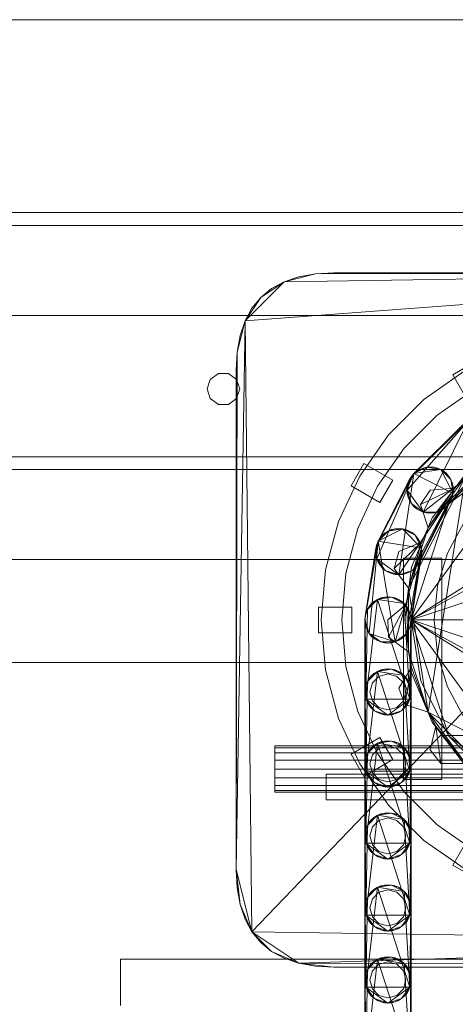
# Model space of a CAD drawing. Header units: millimetres. Extents: x -4395 to 65662, y -65530 to 6847.
# Tile 1026 of 1034: x 59782 to 59951, y 2617 to 3000. Entities that reach past the tile are written whole.
import ezdxf

# ---------------------------------------------------------------- set-up
doc = ezdxf.new("R2010")
doc.units = ezdxf.units.MM
doc.layers.add('lateral_secador', color=7, linetype='Continuous', lineweight=0)

msp = doc.modelspace()

# ---------------------------------------------------------------- linework, layer by layer
at = {"layer": 'lateral_secador'}
for p, q in [((59211.134, 3000), (60211.134, 3000)), ((40461.134, 2925), (60461.134, 2925)), ((59211.134, 2925), (60211.134, 2925)), ((59461.134, 2925), (60461.134, 2925)), ((40461.134, 2920), (60461.134, 2920)), ((59869.554, 2882.88), (60118.134, 2901.5)), ((59872.214, 2645.18), (60118.134, 2901.5)), ((59884.753, 2898.08), (60118.134, 2901.5)), ((59884.753, 2898.08), (59896.913, 2901.12)), ((59890.454, 2899.98), (59884.753, 2898.08)), ((59896.913, 2901.12), (59890.454, 2899.98)), ((59896.913, 2901.12), (60118.134, 2901.5)), ((59904.134, 2901.5), (59896.913, 2901.12)), ((60118.134, 2901.5), (59904.134, 2901.5)), ((59869.554, 2882.88), (59884.753, 2898.08)), ((59875.634, 2892), (59884.753, 2898.08)), ((59884.753, 2898.08), (59879.814, 2895.42)), ((59869.554, 2882.88), (59875.634, 2892)), ((59875.634, 2892), (59872.214, 2887.82)), ((59879.814, 2895.42), (59875.634, 2892)), ((59872.214, 2887.82), (59869.554, 2882.88)), ((40461.134, 2885), (60461.134, 2885)), ((59866.134, 2669.5), (59869.554, 2882.88)), ((59866.515, 2870.72), (59869.554, 2882.88)), ((59869.554, 2882.88), (59867.653, 2877.18)), ((59872.214, 2645.18), (59869.554, 2882.88)), ((59867.653, 2877.18), (59866.515, 2870.72)), ((59866.134, 2669.5), (59866.515, 2870.72)), ((59866.515, 2870.72), (59866.134, 2863.5)), ((59958.964, 2866.861), (59950.304, 2861.861)), ((59859.172, 2862.389), (59855.997, 2860.082)), ((59863.096, 2862.389), (59859.172, 2862.389)), ((59866.271, 2860.082), (59863.096, 2862.389)), ((59866.134, 2863.5), (59866.134, 2669.5)), ((59955.134, 2863.495), (59939.142, 2852.297)), ((59956.804, 2850.603), (59950.304, 2861.861)), ((59855.997, 2860.082), (59854.784, 2856.35)), ((59867.484, 2856.35), (59866.271, 2860.082)), ((59854.784, 2856.35), (59855.997, 2852.618)), ((59866.271, 2852.618), (59867.484, 2856.35)), ((59959.134, 2856.567), (59944.284, 2846.169)), ((59855.997, 2852.618), (59859.172, 2850.311)), ((59859.172, 2850.311), (59863.096, 2850.311)), ((59863.096, 2850.311), (59866.271, 2852.618)), ((59939.142, 2852.297), (59925.337, 2838.492)), ((59944.284, 2846.169), (59931.465, 2833.35)), ((59932.558, 2817.05), (59956.499, 2844.094)), ((59934.276, 2822.34), (59956.499, 2844.094)), ((59934.276, 2822.34), (59954.22, 2842.439)), ((59954.22, 2842.439), (59935.194, 2823.414)), ((59938.776, 2808.49), (59956.499, 2844.094)), ((59925.337, 2838.492), (59914.139, 2822.5)), ((59934.134, 2766.5), (59987.339, 2839.731)), ((59948.839, 2811.76), (59987.339, 2839.731)), ((59931.465, 2833.35), (59921.067, 2818.5)), ((59968.603, 2831.99), (59938.776, 2808.49)), ((59968.603, 2831.99), (59944.339, 2808.49)), ((59968.603, 2831.99), (59946.849, 2809.768)), ((40461.134, 2830), (60461.134, 2830)), ((59915.773, 2827.33), (59910.773, 2818.67)), ((59927.031, 2820.83), (59915.773, 2827.33)), ((59966.948, 2829.711), (59946.849, 2809.768)), ((59947.923, 2810.686), (59966.948, 2829.711)), ((59965.874, 2828.794), (59948.839, 2811.76)), ((40461.134, 2825), (60461.134, 2825)), ((59920.784, 2795.857), (59935.194, 2823.414)), ((59920.784, 2790.294), (59935.194, 2823.414)), ((59929.343, 2784.075), (59935.194, 2823.414)), ((59933.54, 2821.135), (59935.194, 2823.414)), ((59935.194, 2823.414), (59934.276, 2822.34)), ((59935.194, 2823.414), (59940.151, 2825.939)), ((59935.194, 2823.414), (59937.472, 2825.069)), ((59935.194, 2823.414), (59945.644, 2825.069)), ((59936.269, 2824.331), (59935.194, 2823.414)), ((59935.194, 2823.414), (59950.448, 2815.642)), ((59937.472, 2825.069), (59936.269, 2824.331)), ((59937.472, 2825.069), (59940.151, 2825.939)), ((59938.776, 2825.609), (59937.472, 2825.069)), ((59940.151, 2825.939), (59938.776, 2825.609)), ((59941.558, 2826.05), (59940.151, 2825.939)), ((59940.151, 2825.939), (59942.966, 2825.939)), ((59940.151, 2825.939), (59945.644, 2825.069)), ((59942.966, 2825.939), (59941.558, 2826.05)), ((59954.919, 2822.715), (59942.285, 2806.25)), ((59942.966, 2825.939), (59945.644, 2825.069)), ((59944.339, 2825.609), (59942.966, 2825.939)), ((59945.644, 2825.069), (59944.339, 2825.609)), ((59945.644, 2825.069), (59947.923, 2823.414)), ((59946.849, 2824.331), (59945.644, 2825.069)), ((59945.644, 2825.069), (59949.577, 2821.135)), ((59945.644, 2825.069), (59950.448, 2815.642)), ((59947.923, 2823.414), (59946.849, 2824.331)), ((59947.923, 2823.414), (59949.577, 2821.135)), ((59948.839, 2822.34), (59947.923, 2823.414)), ((59914.139, 2822.5), (59905.888, 2804.806)), ((59920.784, 2795.857), (59933.54, 2821.135)), ((59933.54, 2821.135), (59921.323, 2797.161)), ((59922.031, 2812.17), (59927.031, 2820.83)), ((59932.558, 2817.05), (59934.276, 2822.34)), ((59932.558, 2817.05), (59932.999, 2819.831)), ((59932.999, 2819.831), (59932.669, 2818.458)), ((59932.999, 2819.831), (59934.276, 2822.34)), ((59933.54, 2821.135), (59932.999, 2819.831)), ((59933.107, 2778.858), (59955.273, 2822.361)), ((59934.276, 2822.34), (59933.54, 2821.135)), ((59940.745, 2802.365), (59955.273, 2822.361)), ((59940.745, 2730.635), (59955.273, 2822.361)), ((59949.577, 2821.135), (59948.839, 2822.34)), ((59949.577, 2821.135), (59950.448, 2818.458)), ((59950.118, 2819.831), (59949.577, 2821.135)), ((59949.577, 2821.135), (59950.448, 2815.642)), ((59950.448, 2818.458), (59950.118, 2819.831)), ((59955.273, 2822.361), (59951.062, 2817.806)), ((59922.031, 2812.17), (59910.773, 2818.67)), ((59921.067, 2818.5), (59913.406, 2802.07)), ((59950.448, 2815.642), (59929.343, 2784.075)), ((59932.669, 2818.458), (59932.558, 2817.05)), ((59932.999, 2814.268), (59932.558, 2817.05)), ((59932.558, 2817.05), (59932.669, 2815.642)), ((59934.276, 2811.76), (59932.558, 2817.05)), ((59938.776, 2808.49), (59932.558, 2817.05)), ((59932.669, 2815.642), (59932.999, 2814.268)), ((59950.448, 2815.642), (59934.634, 2785.794)), ((59950.448, 2815.642), (59936.624, 2787.785)), ((59937.808, 2811.435), (59951.062, 2817.806)), ((59941.558, 2817.05), (59937.808, 2811.435)), ((59940.745, 2802.365), (59951.062, 2817.806)), ((59951.062, 2817.806), (59941.558, 2817.05)), ((59950.448, 2815.642), (59949.577, 2812.964)), ((59950.118, 2814.268), (59950.448, 2815.642)), ((59950.448, 2818.458), (59950.448, 2815.642)), ((59950.558, 2817.05), (59950.448, 2818.458)), ((59950.448, 2815.642), (59950.558, 2817.05)), ((59934.276, 2811.76), (59932.999, 2814.268)), ((59932.999, 2814.268), (59933.54, 2812.964)), ((59933.54, 2812.964), (59934.276, 2811.76)), ((59934.134, 2766.5), (59948.839, 2811.76)), ((59936.269, 2809.768), (59934.276, 2811.76)), ((59934.276, 2811.76), (59935.194, 2810.686)), ((59938.776, 2808.49), (59934.276, 2811.76)), ((59949.577, 2812.964), (59936.624, 2787.785)), ((59937.362, 2788.99), (59949.577, 2812.964)), ((59937.808, 2811.435), (59940.745, 2802.365)), ((59948.839, 2811.76), (59937.903, 2790.294)), ((59949.577, 2812.964), (59950.118, 2814.268)), ((59935.194, 2810.686), (59936.269, 2809.768)), ((59938.776, 2808.49), (59936.269, 2809.768)), ((59936.269, 2809.768), (59937.472, 2809.031)), ((59937.472, 2809.031), (59938.776, 2808.49)), ((59941.558, 2808.05), (59938.776, 2808.49)), ((59938.776, 2808.49), (59940.151, 2808.16)), ((59944.339, 2808.49), (59938.776, 2808.49)), ((59940.151, 2808.16), (59941.558, 2808.05)), ((59944.339, 2808.49), (59941.558, 2808.05)), ((59941.558, 2808.05), (59942.966, 2808.16)), ((59942.966, 2808.16), (59944.339, 2808.49)), ((59946.849, 2809.768), (59944.339, 2808.49)), ((59944.339, 2808.49), (59945.644, 2809.031)), ((59945.644, 2809.031), (59946.849, 2809.768)), ((59946.849, 2809.768), (59947.923, 2810.686)), ((59905.888, 2804.806), (59900.835, 2785.949)), ((59942.285, 2806.25), (59934.343, 2787.076)), ((59954.594, 2804.279), (59948.31, 2792.522)), ((59913.406, 2802.07), (59908.714, 2784.559)), ((59921.323, 2797.161), (59930.751, 2801.965)), ((59921.323, 2797.161), (59925.257, 2801.094)), ((59922.98, 2799.439), (59925.257, 2801.094)), ((59924.054, 2800.357), (59922.98, 2799.439)), ((59925.257, 2801.094), (59924.054, 2800.357)), ((59925.257, 2801.094), (59927.935, 2801.965)), ((59925.257, 2801.094), (59930.751, 2801.965)), ((59926.562, 2801.635), (59925.257, 2801.094)), ((59927.935, 2801.965), (59926.562, 2801.635)), ((59929.343, 2802.075), (59927.935, 2801.965)), ((59927.935, 2801.965), (59930.751, 2801.965)), ((59930.751, 2801.965), (59929.343, 2802.075)), ((59930.751, 2801.965), (59933.429, 2801.094)), ((59932.124, 2801.635), (59930.751, 2801.965)), ((59930.751, 2801.965), (59935.706, 2799.439)), ((59930.751, 2801.965), (59938.232, 2794.483)), ((59933.429, 2801.094), (59932.124, 2801.635)), ((59933.107, 2778.858), (59940.745, 2802.365)), ((59933.429, 2801.094), (59935.706, 2799.439)), ((59934.634, 2800.357), (59933.429, 2801.094)), ((59935.706, 2799.439), (59934.634, 2800.357)), ((59940.745, 2802.365), (59938.148, 2796.732)), ((59916.134, 2766.5), (59921.323, 2797.161)), ((59917.853, 2761.21), (59921.323, 2797.161)), ((59920.454, 2794.483), (59921.323, 2797.161)), ((59921.323, 2797.161), (59920.784, 2795.857)), ((59921.323, 2797.161), (59922.98, 2799.439)), ((59922.062, 2798.365), (59921.323, 2797.161)), ((59921.323, 2797.161), (59938.232, 2794.483)), ((59927.915, 2757.94), (59921.323, 2797.161)), ((59922.98, 2799.439), (59922.062, 2798.365)), ((59927.511, 2786.576), (59938.148, 2796.732)), ((59938.148, 2796.732), (59929.343, 2793.075)), ((59933.107, 2778.858), (59938.148, 2796.732)), ((59987.034, 2799.67), (59934.134, 2766.5)), ((59935.706, 2799.439), (59937.362, 2797.161)), ((59936.624, 2798.365), (59935.706, 2799.439)), ((59935.706, 2799.439), (59938.232, 2794.483)), ((59937.362, 2797.161), (59936.624, 2798.365)), ((59937.362, 2797.161), (59938.232, 2794.483)), ((59937.903, 2795.857), (59937.362, 2797.161)), ((59916.134, 2766.5), (59920.454, 2794.483)), ((59920.454, 2794.483), (59916.245, 2767.908)), ((59920.343, 2793.075), (59920.784, 2795.857)), ((59920.454, 2794.483), (59920.343, 2793.075)), ((59920.784, 2790.294), (59920.343, 2793.075)), ((59920.343, 2793.075), (59920.454, 2791.667)), ((59920.784, 2795.857), (59920.454, 2794.483)), ((59920.784, 2790.294), (59920.784, 2795.857)), ((59929.343, 2793.075), (59927.511, 2786.576)), ((59938.232, 2794.483), (59927.915, 2757.94)), ((59938.232, 2794.483), (59932.415, 2761.21)), ((59938.232, 2794.483), (59933.692, 2763.719)), ((59938.232, 2794.483), (59937.903, 2795.857)), ((59938.232, 2794.483), (59938.232, 2791.667)), ((59938.343, 2793.075), (59938.232, 2794.483)), ((59938.232, 2791.667), (59938.343, 2793.075)), ((59948.31, 2792.522), (59944.44, 2779.766)), ((40811.134, 2790), (60111.134, 2790)), ((59920.454, 2791.667), (59920.784, 2790.294)), ((59922.062, 2787.785), (59920.784, 2790.294)), ((59920.784, 2790.294), (59921.323, 2788.99)), ((59924.054, 2785.794), (59920.784, 2790.294)), ((59929.343, 2784.075), (59920.784, 2790.294)), ((59921.323, 2788.99), (59922.062, 2787.785)), ((59931.134, 2790.5), (59946.134, 2790.5)), ((59931.134, 2790.5), (59931.134, 2704.5)), ((59938.232, 2791.667), (59933.692, 2763.719)), ((59934.023, 2765.092), (59938.232, 2791.667)), ((59977.964, 2790.599), (59934.134, 2766.5)), ((59937.903, 2790.294), (59934.134, 2766.5)), ((59936.624, 2787.785), (59937.362, 2788.99)), ((59946.134, 2704.5), (59946.134, 2790.5)), ((59900.835, 2785.949), (59899.134, 2766.5)), ((59908.714, 2784.559), (59907.134, 2766.5)), ((59924.054, 2785.794), (59922.062, 2787.785)), ((59922.062, 2787.785), (59922.98, 2786.711)), ((59922.98, 2786.711), (59924.054, 2785.794)), ((59926.562, 2784.516), (59924.054, 2785.794)), ((59924.054, 2785.794), (59925.257, 2785.056)), ((59929.343, 2784.075), (59924.054, 2785.794)), ((59925.257, 2785.056), (59926.562, 2784.516)), ((59929.343, 2784.075), (59926.562, 2784.516)), ((59926.562, 2784.516), (59927.935, 2784.186)), ((59927.511, 2786.576), (59933.107, 2778.858)), ((59934.634, 2785.794), (59929.343, 2784.075)), ((59932.124, 2784.516), (59929.343, 2784.075)), ((59930.751, 2784.186), (59932.124, 2784.516)), ((59934.343, 2787.076), (59931.634, 2766.5)), ((59934.634, 2785.794), (59932.124, 2784.516)), ((59932.124, 2784.516), (59933.429, 2785.056)), ((59933.429, 2785.056), (59934.634, 2785.794)), ((59936.624, 2787.785), (59934.634, 2785.794)), ((59934.634, 2785.794), (59935.706, 2786.711)), ((59935.706, 2786.711), (59936.624, 2787.785)), ((59927.935, 2784.186), (59929.343, 2784.075)), ((59929.343, 2784.075), (59930.751, 2784.186)), ((59933.107, 2778.858), (59932.378, 2772.698)), ((59933.107, 2754.142), (59933.107, 2778.858)), ((59940.745, 2730.635), (59933.107, 2778.858)), ((59972.14, 2779.17), (59934.134, 2766.5)), ((59944.44, 2779.766), (59943.134, 2766.5)), ((59916.575, 2735.719), (59921.048, 2774.519)), ((59917.114, 2770.586), (59921.048, 2774.519)), ((59918.771, 2772.864), (59921.048, 2774.519)), ((59919.843, 2773.781), (59918.771, 2772.864)), ((59921.048, 2774.519), (59919.843, 2773.781)), ((59921.048, 2774.519), (59923.726, 2775.389)), ((59921.048, 2774.519), (59926.542, 2775.389)), ((59922.353, 2775.06), (59921.048, 2774.519)), ((59921.048, 2774.519), (59931.497, 2772.864)), ((59921.048, 2774.519), (59933.692, 2735.719)), ((59923.726, 2775.389), (59922.353, 2775.06)), ((59925.134, 2775.5), (59923.726, 2775.389)), ((59923.726, 2775.389), (59926.542, 2775.389)), ((59926.542, 2775.389), (59925.134, 2775.5)), ((59926.542, 2775.389), (59929.22, 2774.519)), ((59927.915, 2775.06), (59926.542, 2775.389)), ((59926.542, 2775.389), (59931.497, 2772.864)), ((59929.22, 2774.519), (59927.915, 2775.06)), ((59929.22, 2774.519), (59931.497, 2772.864)), ((59930.425, 2773.781), (59929.22, 2774.519)), ((59931.497, 2772.864), (59930.425, 2773.781)), ((59911.134, 2771.5), (59898.134, 2771.5)), ((59898.134, 2771.5), (59898.134, 2761.5)), ((59911.134, 2761.5), (59911.134, 2771.5)), ((59916.245, 2767.908), (59917.114, 2770.586)), ((59916.575, 2769.281), (59916.245, 2767.908)), ((59917.114, 2770.586), (59916.575, 2769.281)), ((59916.575, 2735.719), (59917.114, 2770.586)), ((59917.114, 2770.586), (59918.771, 2772.864)), ((59917.853, 2771.79), (59917.114, 2770.586)), ((59918.771, 2772.864), (59917.853, 2771.79)), ((59932.378, 2772.698), (59925.134, 2766.5)), ((59925.4, 2759.752), (59932.378, 2772.698)), ((59931.497, 2772.864), (59933.153, 2770.586)), ((59932.415, 2771.79), (59931.497, 2772.864)), ((59931.497, 2772.864), (59934.023, 2767.908)), ((59931.497, 2772.864), (59933.692, 2735.719)), ((59933.107, 2754.142), (59932.378, 2772.698)), ((59933.153, 2770.586), (59932.415, 2771.79)), ((59933.153, 2770.586), (59934.023, 2767.908)), ((59933.692, 2769.281), (59933.153, 2770.586)), ((59934.023, 2767.908), (59933.692, 2769.281)), ((59899.134, 2766.5), (59900.835, 2747.051)), ((59907.134, 2766.5), (59908.714, 2748.441)), ((59916.134, 2738.5), (59916.245, 2767.908)), ((59916.245, 2767.908), (59916.134, 2766.5)), ((59916.134, 2766.5), (59916.134, 2738.5)), ((59916.575, 2763.719), (59916.134, 2766.5)), ((59916.134, 2766.5), (59916.245, 2765.092)), ((59917.853, 2761.21), (59916.134, 2766.5)), ((59916.575, 2735.719), (59916.245, 2767.908)), ((59925.134, 2766.5), (59925.4, 2759.752)), ((59931.634, 2766.5), (59934.343, 2745.924)), ((59934.023, 2767.908), (59933.692, 2735.719)), ((59934.023, 2767.908), (59934.134, 2738.5)), ((59934.134, 2766.5), (59934.023, 2767.908)), ((59934.134, 2766.5), (59970.134, 2766.5)), ((59934.134, 2766.5), (59972.14, 2753.83)), ((59948.839, 2721.24), (59934.134, 2766.5)), ((59934.134, 2766.5), (59937.903, 2742.706)), ((59934.134, 2766.5), (59977.964, 2742.401)), ((59987.339, 2693.269), (59934.134, 2766.5)), ((59934.134, 2766.5), (59987.034, 2733.33)), ((59934.134, 2738.5), (59934.134, 2766.5)), ((59943.134, 2766.5), (59944.44, 2753.234)), ((59911.134, 2761.5), (59898.134, 2761.5)), ((59916.245, 2765.092), (59916.575, 2763.719)), ((59917.853, 2761.21), (59916.575, 2763.719)), ((59916.575, 2763.719), (59917.114, 2762.414)), ((59917.114, 2762.414), (59917.853, 2761.21)), ((59933.692, 2763.719), (59932.415, 2761.21)), ((59932.415, 2761.21), (59933.153, 2762.414)), ((59933.153, 2762.414), (59933.692, 2763.719)), ((59933.692, 2763.719), (59934.023, 2765.092)), ((59919.843, 2759.219), (59917.853, 2761.21)), ((59917.853, 2761.21), (59918.771, 2760.136)), ((59922.353, 2757.94), (59917.853, 2761.21)), ((59927.915, 2757.94), (59917.853, 2761.21)), ((59918.771, 2760.136), (59919.843, 2759.219)), ((59922.353, 2757.94), (59919.843, 2759.219)), ((59919.843, 2759.219), (59921.048, 2758.481)), ((59921.048, 2758.481), (59922.353, 2757.94)), ((59925.134, 2757.5), (59922.353, 2757.94)), ((59922.353, 2757.94), (59923.726, 2757.611)), ((59927.915, 2757.94), (59922.353, 2757.94)), ((59923.726, 2757.611), (59925.134, 2757.5)), ((59927.915, 2757.94), (59925.134, 2757.5)), ((59925.134, 2757.5), (59926.542, 2757.611)), ((59925.4, 2759.752), (59933.107, 2754.142)), ((59926.542, 2757.611), (59927.915, 2757.94)), ((59932.415, 2761.21), (59927.915, 2757.94)), ((59930.425, 2759.219), (59927.915, 2757.94)), ((59927.915, 2757.94), (59929.22, 2758.481)), ((59929.22, 2758.481), (59930.425, 2759.219)), ((59932.415, 2761.21), (59930.425, 2759.219)), ((59930.425, 2759.219), (59931.497, 2760.136)), ((59931.497, 2760.136), (59932.415, 2761.21)), ((59940.745, 2730.635), (59933.107, 2754.142)), ((59933.107, 2754.142), (59934.317, 2748.058)), ((40811.134, 2750), (60111.134, 2750)), ((59944.44, 2753.234), (59948.31, 2740.478)), ((59900.835, 2747.051), (59905.888, 2728.194)), ((59908.714, 2748.441), (59913.406, 2730.93)), ((59916.575, 2707.719), (59921.048, 2746.519)), ((59917.114, 2742.586), (59921.048, 2746.519)), ((59918.771, 2744.864), (59921.048, 2746.519)), ((59921.048, 2746.519), (59919.843, 2745.781)), ((59921.048, 2746.519), (59923.726, 2747.389)), ((59921.048, 2746.519), (59926.542, 2747.389)), ((59922.353, 2747.06), (59921.048, 2746.519)), ((59921.048, 2746.519), (59931.497, 2744.864)), ((59921.048, 2746.519), (59933.692, 2707.719)), ((59923.726, 2747.389), (59922.353, 2747.06)), ((59925.134, 2747.5), (59923.726, 2747.389)), ((59923.726, 2747.389), (59926.542, 2747.389)), ((59926.542, 2747.389), (59925.134, 2747.5)), ((59926.542, 2747.389), (59929.22, 2746.519)), ((59927.915, 2747.06), (59926.542, 2747.389)), ((59926.542, 2747.389), (59931.497, 2744.864)), ((59929.22, 2746.519), (59927.915, 2747.06)), ((59929.22, 2746.519), (59931.497, 2744.864)), ((59930.425, 2745.781), (59929.22, 2746.519)), ((59934.317, 2748.058), (59929.343, 2739.925)), ((59931.681, 2733.589), (59934.317, 2748.058)), ((59940.745, 2730.635), (59934.317, 2748.058)), ((59916.245, 2739.908), (59917.114, 2742.586)), ((59917.114, 2742.586), (59916.575, 2741.281)), ((59916.575, 2707.719), (59917.114, 2742.586)), ((59917.114, 2742.586), (59918.771, 2744.864)), ((59917.853, 2743.79), (59917.114, 2742.586)), ((59918.771, 2744.864), (59917.853, 2743.79)), ((59919.843, 2745.781), (59918.771, 2744.864)), ((59921.634, 2744.562), (59919.072, 2742)), ((59925.134, 2745.5), (59921.634, 2744.562)), ((59928.634, 2744.562), (59925.134, 2745.5)), ((59931.196, 2742), (59928.634, 2744.562)), ((59931.497, 2744.864), (59930.425, 2745.781)), ((59931.497, 2744.864), (59933.153, 2742.586)), ((59932.415, 2743.79), (59931.497, 2744.864)), ((59931.497, 2744.864), (59934.023, 2739.908)), ((59931.497, 2744.864), (59933.692, 2707.719)), ((59933.153, 2742.586), (59932.415, 2743.79)), ((59933.153, 2742.586), (59934.023, 2739.908)), ((59933.692, 2741.281), (59933.153, 2742.586)), ((59934.343, 2745.924), (59942.285, 2726.75)), ((59937.903, 2742.706), (59948.839, 2721.24)), ((59916.134, 2710.5), (59916.245, 2739.908)), ((59916.245, 2739.908), (59916.134, 2738.5)), ((59916.134, 2738.5), (59916.134, 2710.5)), ((59916.575, 2735.719), (59916.134, 2738.5)), ((59916.134, 2738.5), (59916.245, 2737.092)), ((59916.575, 2741.281), (59916.245, 2739.908)), ((59916.575, 2707.719), (59916.245, 2739.908)), ((59919.072, 2742), (59918.134, 2738.5)), ((59918.134, 2738.5), (59919.072, 2735)), ((59929.343, 2739.925), (59931.681, 2733.589)), ((59932.134, 2738.5), (59931.196, 2742)), ((59931.196, 2735), (59932.134, 2738.5)), ((59934.023, 2739.908), (59933.692, 2741.281)), ((59934.023, 2739.908), (59933.692, 2707.719)), ((59934.134, 2738.5), (59933.692, 2735.719)), ((59934.023, 2739.908), (59934.134, 2710.5)), ((59934.134, 2738.5), (59934.023, 2739.908)), ((59934.023, 2737.092), (59934.134, 2738.5)), ((59934.134, 2710.5), (59934.134, 2738.5)), ((59948.31, 2740.478), (59954.594, 2728.721)), ((59916.245, 2737.092), (59916.575, 2735.719)), ((59917.853, 2733.21), (59916.575, 2735.719)), ((59916.575, 2735.719), (59917.114, 2734.414)), ((59919.843, 2731.219), (59916.575, 2735.719)), ((59925.134, 2729.5), (59916.575, 2735.719)), ((59933.692, 2735.719), (59916.575, 2735.719)), ((59919.072, 2735), (59921.634, 2732.438)), ((59933.692, 2735.719), (59925.134, 2729.5)), ((59928.634, 2732.438), (59931.196, 2735)), ((59933.692, 2735.719), (59930.425, 2731.219)), ((59933.692, 2735.719), (59932.415, 2733.21)), ((59933.153, 2734.414), (59933.692, 2735.719)), ((59933.692, 2735.719), (59934.023, 2737.092)), ((59913.406, 2730.93), (59921.067, 2714.5)), ((59917.114, 2734.414), (59917.853, 2733.21)), ((59919.843, 2731.219), (59917.853, 2733.21)), ((59917.853, 2733.21), (59918.771, 2732.136)), ((59918.771, 2732.136), (59919.843, 2731.219)), ((59922.353, 2729.94), (59919.843, 2731.219)), ((59919.843, 2731.219), (59921.048, 2730.481)), ((59925.134, 2729.5), (59919.843, 2731.219)), ((59921.634, 2732.438), (59925.134, 2731.5)), ((59925.134, 2731.5), (59928.634, 2732.438)), ((59930.425, 2731.219), (59925.134, 2729.5)), ((59930.425, 2731.219), (59927.915, 2729.94)), ((59929.22, 2730.481), (59930.425, 2731.219)), ((59932.415, 2733.21), (59930.425, 2731.219)), ((59930.425, 2731.219), (59931.497, 2732.136)), ((59931.497, 2732.136), (59932.415, 2733.21)), ((59931.681, 2733.589), (59940.745, 2730.635)), ((59932.415, 2733.21), (59933.153, 2734.414)), ((59905.888, 2728.194), (59914.139, 2710.5)), ((59921.048, 2730.481), (59922.353, 2729.94)), ((59925.134, 2729.5), (59922.353, 2729.94)), ((59922.353, 2729.94), (59923.726, 2729.611)), ((59923.726, 2729.611), (59925.134, 2729.5)), ((59927.915, 2729.94), (59925.134, 2729.5)), ((59925.134, 2729.5), (59926.542, 2729.611)), ((59926.542, 2729.611), (59927.915, 2729.94)), ((59927.915, 2729.94), (59929.22, 2730.481)), ((59955.273, 2710.639), (59940.745, 2730.635)), ((59940.745, 2730.635), (59943.775, 2725.223)), ((59975.269, 2696.111), (59940.745, 2730.635)), ((60023.491, 2688.473), (59940.745, 2730.635)), ((59943.775, 2725.223), (59941.558, 2715.95)), ((59942.285, 2726.75), (59954.919, 2710.285)), ((59945.739, 2710.647), (59943.775, 2725.223)), ((59955.273, 2710.639), (59943.775, 2725.223)), ((59922.031, 2720.83), (59910.773, 2714.33)), ((59921.048, 2718.519), (59923.726, 2719.389)), ((59921.048, 2718.519), (59926.542, 2719.389)), ((59927.031, 2712.17), (59922.031, 2720.83)), ((59923.726, 2719.389), (59922.353, 2719.06)), ((59925.134, 2719.5), (59923.726, 2719.389)), ((59923.726, 2719.389), (59926.542, 2719.389)), ((59926.542, 2719.389), (59925.134, 2719.5)), ((59926.542, 2719.389), (59929.22, 2718.519)), ((59927.915, 2719.06), (59926.542, 2719.389)), ((59926.542, 2719.389), (59931.497, 2716.864)), ((59946.134, 2721.5), (60076.134, 2721.5)), ((59946.134, 2721.5), (59946.134, 2706.5)), ((59987.339, 2693.269), (59948.839, 2721.24)), ((59948.839, 2721.24), (59965.874, 2704.206)), ((59881.134, 2716.815), (59881.134, 2717.5)), ((59881.134, 2717.5), (60131.134, 2717.5)), ((59881.134, 2714.864), (59881.134, 2716.815)), ((59881.134, 2716.815), (60131.134, 2716.815)), ((59916.575, 2679.719), (59921.048, 2718.519)), ((59917.114, 2714.586), (59921.048, 2718.519)), ((59917.114, 2714.586), (59918.771, 2716.864)), ((59917.853, 2715.79), (59917.114, 2714.586)), ((59918.771, 2716.864), (59917.853, 2715.79)), ((59918.771, 2716.864), (59921.048, 2718.519)), ((59919.843, 2717.781), (59918.771, 2716.864)), ((59921.634, 2716.562), (59919.072, 2714)), ((59921.048, 2718.519), (59919.843, 2717.781)), ((59922.353, 2719.06), (59921.048, 2718.519)), ((59921.048, 2718.519), (59931.497, 2716.864)), ((59921.048, 2718.519), (59933.692, 2679.719)), ((59925.134, 2717.5), (59921.634, 2716.562)), ((59928.634, 2716.562), (59925.134, 2717.5)), ((59929.22, 2718.519), (59927.915, 2719.06)), ((59931.196, 2714), (59928.634, 2716.562)), ((59929.22, 2718.519), (59931.497, 2716.864)), ((59930.425, 2717.781), (59929.22, 2718.519)), ((59931.497, 2716.864), (59930.425, 2717.781)), ((59931.497, 2716.864), (59933.153, 2714.586)), ((59932.415, 2715.79), (59931.497, 2716.864)), ((59931.497, 2716.864), (59934.023, 2711.908)), ((59931.497, 2716.864), (59933.692, 2679.719)), ((59933.153, 2714.586), (59932.415, 2715.79)), ((59941.558, 2715.95), (59945.739, 2710.647)), ((59881.134, 2711.944), (59881.134, 2714.864)), ((59881.134, 2714.864), (60131.134, 2714.864)), ((59881.134, 2708.5), (59881.134, 2711.944)), ((59881.134, 2711.944), (60131.134, 2711.944)), ((59910.773, 2714.33), (59915.773, 2705.67)), ((59927.031, 2712.17), (59915.773, 2705.67)), ((59916.134, 2682.5), (59916.245, 2711.908)), ((59916.245, 2711.908), (59916.134, 2710.5)), ((59916.245, 2711.908), (59917.114, 2714.586)), ((59916.575, 2713.281), (59916.245, 2711.908)), ((59916.575, 2679.719), (59916.245, 2711.908)), ((59917.114, 2714.586), (59916.575, 2713.281)), ((59916.575, 2679.719), (59917.114, 2714.586)), ((59919.072, 2714), (59918.134, 2710.5)), ((59921.067, 2714.5), (59931.465, 2699.65)), ((59932.134, 2710.5), (59931.196, 2714)), ((59933.153, 2714.586), (59934.023, 2711.908)), ((59933.692, 2713.281), (59933.153, 2714.586)), ((59934.023, 2711.908), (59933.692, 2713.281)), ((59934.023, 2711.908), (59933.692, 2679.719)), ((59934.023, 2711.908), (59934.134, 2682.5)), ((59934.134, 2710.5), (59934.023, 2711.908)), ((59881.134, 2705.056), (59881.134, 2708.5)), ((60131.134, 2708.5), (59881.134, 2708.5)), ((59914.139, 2710.5), (59925.337, 2694.508)), ((59916.134, 2710.5), (59916.134, 2682.5)), ((59916.575, 2707.719), (59916.134, 2710.5)), ((59916.134, 2710.5), (59916.245, 2709.092)), ((59916.245, 2709.092), (59916.575, 2707.719)), ((59918.134, 2710.5), (59919.072, 2707)), ((59931.196, 2707), (59932.134, 2710.5)), ((59934.134, 2710.5), (59933.692, 2707.719)), ((59933.692, 2707.719), (59934.023, 2709.092)), ((59934.023, 2709.092), (59934.134, 2710.5)), ((59934.134, 2682.5), (59934.134, 2710.5)), ((59945.739, 2710.647), (59955.273, 2710.639)), ((59881.134, 2705.056), (59881.134, 2702.136)), ((59881.134, 2705.056), (60131.134, 2705.056)), ((59901.134, 2706.5), (60131.134, 2706.5)), ((59901.134, 2706.5), (59901.134, 2696.5)), ((59917.853, 2705.21), (59916.575, 2707.719)), ((59916.575, 2707.719), (59917.114, 2706.414)), ((59919.843, 2703.219), (59916.575, 2707.719)), ((59925.134, 2701.5), (59916.575, 2707.719)), ((59933.692, 2707.719), (59916.575, 2707.719)), ((59917.114, 2706.414), (59917.853, 2705.21)), ((59919.843, 2703.219), (59917.853, 2705.21)), ((59917.853, 2705.21), (59918.771, 2704.136)), ((59918.771, 2704.136), (59919.843, 2703.219)), ((59919.072, 2707), (59921.634, 2704.438)), ((59921.634, 2704.438), (59925.134, 2703.5)), ((59933.692, 2707.719), (59925.134, 2701.5)), ((59925.134, 2703.5), (59928.634, 2704.438)), ((59928.634, 2704.438), (59931.196, 2707)), ((59933.692, 2707.719), (59930.425, 2703.219)), ((59932.415, 2705.21), (59930.425, 2703.219)), ((59930.425, 2703.219), (59931.497, 2704.136)), ((59931.134, 2704.5), (59946.134, 2704.5)), ((59931.497, 2704.136), (59932.415, 2705.21)), ((59933.692, 2707.719), (59932.415, 2705.21)), ((59932.415, 2705.21), (59933.153, 2706.414)), ((59933.153, 2706.414), (59933.692, 2707.719)), ((59946.134, 2706.5), (60076.134, 2706.5)), ((59881.134, 2702.136), (59881.134, 2700.185)), ((59881.134, 2702.136), (60131.134, 2702.136)), ((59881.134, 2700.185), (59881.134, 2699.5)), ((59881.134, 2700.185), (60131.134, 2700.185)), ((59922.353, 2701.94), (59919.843, 2703.219)), ((59919.843, 2703.219), (59921.048, 2702.481)), ((59925.134, 2701.5), (59919.843, 2703.219)), ((59921.048, 2702.481), (59922.353, 2701.94)), ((59925.134, 2701.5), (59922.353, 2701.94)), ((59922.353, 2701.94), (59923.726, 2701.611)), ((59923.726, 2701.611), (59925.134, 2701.5)), ((59930.425, 2703.219), (59925.134, 2701.5)), ((59927.915, 2701.94), (59925.134, 2701.5)), ((59925.134, 2701.5), (59926.542, 2701.611)), ((59926.542, 2701.611), (59927.915, 2701.94)), ((59930.425, 2703.219), (59927.915, 2701.94)), ((59927.915, 2701.94), (59929.22, 2702.481)), ((59929.22, 2702.481), (59930.425, 2703.219)), ((59881.134, 2699.5), (60131.134, 2699.5)), ((59901.134, 2696.5), (60131.134, 2696.5)), ((59931.465, 2699.65), (59944.284, 2686.831)), ((59925.337, 2694.508), (59939.142, 2680.703)), ((59916.575, 2651.719), (59921.048, 2690.519)), ((59917.114, 2686.586), (59921.048, 2690.519)), ((59917.114, 2686.586), (59918.771, 2688.864)), ((59918.771, 2688.864), (59917.853, 2687.79)), ((59918.771, 2688.864), (59921.048, 2690.519)), ((59919.843, 2689.781), (59918.771, 2688.864)), ((59921.048, 2690.519), (59919.843, 2689.781)), ((59921.048, 2690.519), (59923.726, 2691.389)), ((59921.048, 2690.519), (59926.542, 2691.389)), ((59922.353, 2691.06), (59921.048, 2690.519)), ((59921.048, 2690.519), (59931.497, 2688.864)), ((59921.048, 2690.519), (59933.692, 2651.719)), ((59925.134, 2689.5), (59921.634, 2688.562)), ((59923.726, 2691.389), (59922.353, 2691.06)), ((59925.134, 2691.5), (59923.726, 2691.389)), ((59923.726, 2691.389), (59926.542, 2691.389)), ((59926.542, 2691.389), (59925.134, 2691.5)), ((59928.634, 2688.562), (59925.134, 2689.5)), ((59926.542, 2691.389), (59929.22, 2690.519)), ((59927.915, 2691.06), (59926.542, 2691.389)), ((59926.542, 2691.389), (59931.497, 2688.864)), ((59929.22, 2690.519), (59927.915, 2691.06)), ((59929.22, 2690.519), (59931.497, 2688.864)), ((59930.425, 2689.781), (59929.22, 2690.519)), ((59931.497, 2688.864), (59930.425, 2689.781)), ((59931.497, 2688.864), (59933.153, 2686.586)), ((59932.415, 2687.79), (59931.497, 2688.864)), ((59931.497, 2688.864), (59934.023, 2683.908)), ((59931.497, 2688.864), (59933.692, 2651.719)), ((59916.245, 2683.908), (59917.114, 2686.586)), ((59916.575, 2685.281), (59916.245, 2683.908)), ((59917.114, 2686.586), (59916.575, 2685.281)), ((59916.575, 2651.719), (59917.114, 2686.586)), ((59917.853, 2687.79), (59917.114, 2686.586)), ((59919.072, 2686), (59918.134, 2682.5)), ((59921.634, 2688.562), (59919.072, 2686)), ((59931.196, 2686), (59928.634, 2688.562)), ((59932.134, 2682.5), (59931.196, 2686)), ((59933.153, 2686.586), (59932.415, 2687.79)), ((59933.153, 2686.586), (59934.023, 2683.908)), ((59933.692, 2685.281), (59933.153, 2686.586)), ((59934.023, 2683.908), (59933.692, 2685.281)), ((59944.284, 2686.831), (59959.134, 2676.433)), ((59916.134, 2654.5), (59916.245, 2683.908)), ((59916.245, 2683.908), (59916.134, 2682.5)), ((59916.134, 2682.5), (59916.134, 2654.5)), ((59916.575, 2679.719), (59916.134, 2682.5)), ((59916.134, 2682.5), (59916.245, 2681.092)), ((59916.575, 2651.719), (59916.245, 2683.908)), ((59916.245, 2681.092), (59916.575, 2679.719)), ((59918.134, 2682.5), (59919.072, 2679)), ((59931.196, 2679), (59932.134, 2682.5)), ((59934.023, 2683.908), (59933.692, 2651.719)), ((59934.134, 2682.5), (59933.692, 2679.719)), ((59933.692, 2679.719), (59934.023, 2681.092)), ((59934.023, 2683.908), (59934.134, 2654.5)), ((59934.134, 2682.5), (59934.023, 2683.908)), ((59934.023, 2681.092), (59934.134, 2682.5)), ((59934.134, 2654.5), (59934.134, 2682.5)), ((59956.804, 2682.397), (59950.304, 2671.139)), ((59917.853, 2677.21), (59916.575, 2679.719)), ((59916.575, 2679.719), (59917.114, 2678.414)), ((59919.843, 2675.219), (59916.575, 2679.719)), ((59925.134, 2673.5), (59916.575, 2679.719)), ((59933.692, 2679.719), (59916.575, 2679.719)), ((59917.114, 2678.414), (59917.853, 2677.21)), ((59919.843, 2675.219), (59917.853, 2677.21)), ((59917.853, 2677.21), (59918.771, 2676.136)), ((59919.072, 2679), (59921.634, 2676.438)), ((59933.692, 2679.719), (59925.134, 2673.5)), ((59928.634, 2676.438), (59931.196, 2679)), ((59933.692, 2679.719), (59930.425, 2675.219)), ((59932.415, 2677.21), (59930.425, 2675.219)), ((59931.497, 2676.136), (59932.415, 2677.21)), ((59933.692, 2679.719), (59932.415, 2677.21)), ((59932.415, 2677.21), (59933.153, 2678.414)), ((59933.153, 2678.414), (59933.692, 2679.719)), ((59939.142, 2680.703), (59955.134, 2669.505)), ((59918.771, 2676.136), (59919.843, 2675.219)), ((59922.353, 2673.94), (59919.843, 2675.219)), ((59919.843, 2675.219), (59921.048, 2674.481)), ((59925.134, 2673.5), (59919.843, 2675.219)), ((59921.048, 2674.481), (59922.353, 2673.94)), ((59921.634, 2676.438), (59925.134, 2675.5)), ((59925.134, 2673.5), (59922.353, 2673.94)), ((59922.353, 2673.94), (59923.726, 2673.611)), ((59923.726, 2673.611), (59925.134, 2673.5)), ((59925.134, 2675.5), (59928.634, 2676.438)), ((59930.425, 2675.219), (59925.134, 2673.5)), ((59927.915, 2673.94), (59925.134, 2673.5)), ((59925.134, 2673.5), (59926.542, 2673.611)), ((59926.542, 2673.611), (59927.915, 2673.94)), ((59930.425, 2675.219), (59927.915, 2673.94)), ((59927.915, 2673.94), (59929.22, 2674.481)), ((59929.22, 2674.481), (59930.425, 2675.219)), ((59930.425, 2675.219), (59931.497, 2676.136)), ((59950.304, 2671.139), (59958.964, 2666.139)), ((59867.653, 2655.82), (59866.134, 2669.5)), ((59866.134, 2669.5), (59866.515, 2662.28)), ((59872.214, 2645.18), (59866.134, 2669.5)), ((59866.515, 2662.28), (59867.653, 2655.82)), ((59916.575, 2623.719), (59921.048, 2662.519)), ((59917.114, 2658.586), (59921.048, 2662.519)), ((59918.771, 2660.864), (59921.048, 2662.519)), ((59921.048, 2662.519), (59919.843, 2661.781)), ((59921.048, 2662.519), (59923.726, 2663.389)), ((59921.048, 2662.519), (59926.542, 2663.389)), ((59922.353, 2663.06), (59921.048, 2662.519)), ((59921.048, 2662.519), (59931.497, 2660.864)), ((59921.048, 2662.519), (59933.692, 2623.719)), ((59923.726, 2663.389), (59922.353, 2663.06)), ((59925.134, 2663.5), (59923.726, 2663.389)), ((59923.726, 2663.389), (59926.542, 2663.389)), ((59926.542, 2663.389), (59925.134, 2663.5)), ((59926.542, 2663.389), (59929.22, 2662.519)), ((59927.915, 2663.06), (59926.542, 2663.389)), ((59926.542, 2663.389), (59931.497, 2660.864)), ((59929.22, 2662.519), (59927.915, 2663.06)), ((59929.22, 2662.519), (59931.497, 2660.864)), ((59930.425, 2661.781), (59929.22, 2662.519)), ((59916.245, 2655.908), (59917.114, 2658.586)), ((59917.114, 2658.586), (59916.575, 2657.281)), ((59916.575, 2623.719), (59917.114, 2658.586)), ((59917.114, 2658.586), (59918.771, 2660.864)), ((59917.853, 2659.79), (59917.114, 2658.586)), ((59918.771, 2660.864), (59917.853, 2659.79)), ((59919.843, 2661.781), (59918.771, 2660.864)), ((59921.634, 2660.562), (59919.072, 2658)), ((59925.134, 2661.5), (59921.634, 2660.562)), ((59928.634, 2660.562), (59925.134, 2661.5)), ((59931.196, 2658), (59928.634, 2660.562)), ((59931.497, 2660.864), (59930.425, 2661.781)), ((59931.497, 2660.864), (59933.153, 2658.586)), ((59932.415, 2659.79), (59931.497, 2660.864)), ((59931.497, 2660.864), (59934.023, 2655.908)), ((59931.497, 2660.864), (59933.692, 2623.719)), ((59933.153, 2658.586), (59932.415, 2659.79)), ((59933.153, 2658.586), (59934.023, 2655.908)), ((59933.692, 2657.281), (59933.153, 2658.586)), ((59872.214, 2645.18), (59867.653, 2655.82)), ((59867.653, 2655.82), (59869.554, 2650.12)), ((59916.134, 2626.5), (59916.245, 2655.908)), ((59916.245, 2655.908), (59916.134, 2654.5)), ((59916.134, 2654.5), (59916.134, 2626.5)), ((59916.575, 2651.719), (59916.134, 2654.5)), ((59916.134, 2654.5), (59916.245, 2653.092)), ((59916.575, 2657.281), (59916.245, 2655.908)), ((59916.575, 2623.719), (59916.245, 2655.908)), ((59919.072, 2658), (59918.134, 2654.5)), ((59918.134, 2654.5), (59919.072, 2651)), ((59932.134, 2654.5), (59931.196, 2658)), ((59931.196, 2651), (59932.134, 2654.5)), ((59934.023, 2655.908), (59933.692, 2657.281)), ((59934.023, 2655.908), (59933.692, 2623.719)), ((59934.134, 2654.5), (59933.692, 2651.719)), ((59934.023, 2655.908), (59934.134, 2626.5)), ((59934.134, 2654.5), (59934.023, 2655.908)), ((59934.023, 2653.092), (59934.134, 2654.5)), ((59934.134, 2626.5), (59934.134, 2654.5)), ((59916.245, 2653.092), (59916.575, 2651.719)), ((59917.853, 2649.21), (59916.575, 2651.719)), ((59916.575, 2651.719), (59917.114, 2650.414)), ((59919.843, 2647.219), (59916.575, 2651.719)), ((59925.134, 2645.5), (59916.575, 2651.719)), ((59933.692, 2651.719), (59916.575, 2651.719)), ((59917.114, 2650.414), (59917.853, 2649.21)), ((59919.072, 2651), (59921.634, 2648.438)), ((59933.692, 2651.719), (59925.134, 2645.5)), ((59928.634, 2648.438), (59931.196, 2651)), ((59933.692, 2651.719), (59930.425, 2647.219)), ((59933.692, 2651.719), (59932.415, 2649.21)), ((59932.415, 2649.21), (59933.153, 2650.414)), ((59933.153, 2650.414), (59933.692, 2651.719)), ((59933.692, 2651.719), (59934.023, 2653.092)), ((59869.554, 2650.12), (59872.214, 2645.18)), ((59919.843, 2647.219), (59917.853, 2649.21)), ((59917.853, 2649.21), (59918.771, 2648.136)), ((59918.771, 2648.136), (59919.843, 2647.219)), ((59922.353, 2645.94), (59919.843, 2647.219)), ((59919.843, 2647.219), (59921.048, 2646.481)), ((59925.134, 2645.5), (59919.843, 2647.219)), ((59921.634, 2648.438), (59925.134, 2647.5)), ((59925.134, 2647.5), (59928.634, 2648.438)), ((59930.425, 2647.219), (59925.134, 2645.5)), ((59930.425, 2647.219), (59927.915, 2645.94)), ((59929.22, 2646.481), (59930.425, 2647.219)), ((59932.415, 2649.21), (59930.425, 2647.219)), ((59930.425, 2647.219), (59931.497, 2648.136)), ((59931.497, 2648.136), (59932.415, 2649.21)), ((59879.814, 2637.58), (59872.214, 2645.18)), ((59872.214, 2645.18), (59875.634, 2641)), ((59890.454, 2633.02), (59872.214, 2645.18)), ((60146.634, 2641), (59872.214, 2645.18)), ((59921.048, 2646.481), (59922.353, 2645.94)), ((59925.134, 2645.5), (59922.353, 2645.94)), ((59922.353, 2645.94), (59923.726, 2645.611)), ((59923.726, 2645.611), (59925.134, 2645.5)), ((59927.915, 2645.94), (59925.134, 2645.5)), ((59925.134, 2645.5), (59926.542, 2645.611)), ((59926.542, 2645.611), (59927.915, 2645.94)), ((59927.915, 2645.94), (59929.22, 2646.481)), ((59875.634, 2641), (59879.814, 2637.58)), ((60146.634, 2641), (59890.454, 2633.02)), ((59890.454, 2633.02), (59879.814, 2637.58)), ((59879.814, 2637.58), (59884.753, 2634.92)), ((59921.048, 2634.519), (59923.726, 2635.389)), ((59921.048, 2634.519), (59926.542, 2635.389)), ((59922.353, 2635.06), (59921.048, 2634.519)), ((59923.726, 2635.389), (59922.353, 2635.06)), ((59925.134, 2635.5), (59923.726, 2635.389)), ((59923.726, 2635.389), (59926.542, 2635.389)), ((59926.542, 2635.389), (59925.134, 2635.5)), ((59926.542, 2635.389), (59929.22, 2634.519)), ((59927.915, 2635.06), (59926.542, 2635.389)), ((59926.542, 2635.389), (59931.497, 2632.864)), ((59929.22, 2634.519), (59927.915, 2635.06)), ((59821.134, 2634.5), (60201.134, 2634.5)), ((59821.134, 2634.5), (59821.134, 2616.5)), ((59884.753, 2634.92), (59890.454, 2633.02)), ((59904.134, 2631.5), (59890.454, 2633.02)), ((59890.454, 2633.02), (59896.913, 2631.88)), ((60125.355, 2631.88), (59890.454, 2633.02)), ((59896.913, 2631.88), (59904.134, 2631.5)), ((60125.355, 2631.88), (59904.134, 2631.5)), ((59904.134, 2631.5), (60118.134, 2631.5)), ((59916.575, 2595.719), (59921.048, 2634.519)), ((59917.114, 2630.586), (59921.048, 2634.519)), ((59917.114, 2630.586), (59918.771, 2632.864)), ((59917.853, 2631.79), (59917.114, 2630.586)), ((59918.771, 2632.864), (59917.853, 2631.79)), ((59918.771, 2632.864), (59921.048, 2634.519)), ((59919.843, 2633.781), (59918.771, 2632.864)), ((59921.634, 2632.562), (59919.072, 2630)), ((59921.048, 2634.519), (59919.843, 2633.781)), ((59921.048, 2634.519), (59931.497, 2632.864)), ((59921.048, 2634.519), (59933.692, 2595.719)), ((59925.134, 2633.5), (59921.634, 2632.562)), ((59928.634, 2632.562), (59925.134, 2633.5)), ((59931.196, 2630), (59928.634, 2632.562)), ((59929.22, 2634.519), (59931.497, 2632.864)), ((59930.425, 2633.781), (59929.22, 2634.519)), ((59931.497, 2632.864), (59930.425, 2633.781)), ((59931.497, 2632.864), (59933.153, 2630.586)), ((59932.415, 2631.79), (59931.497, 2632.864)), ((59931.497, 2632.864), (59934.023, 2627.908)), ((59931.497, 2632.864), (59933.692, 2595.719)), ((59933.153, 2630.586), (59932.415, 2631.79)), ((59916.134, 2598.5), (59916.245, 2627.908)), ((59916.245, 2627.908), (59916.134, 2626.5)), ((59916.245, 2627.908), (59917.114, 2630.586)), ((59916.575, 2629.281), (59916.245, 2627.908)), ((59916.575, 2595.719), (59916.245, 2627.908)), ((59917.114, 2630.586), (59916.575, 2629.281)), ((59916.575, 2595.719), (59917.114, 2630.586)), ((59919.072, 2630), (59918.134, 2626.5)), ((59932.134, 2626.5), (59931.196, 2630)), ((59933.153, 2630.586), (59934.023, 2627.908)), ((59933.692, 2629.281), (59933.153, 2630.586)), ((59934.023, 2627.908), (59933.692, 2629.281)), ((59934.023, 2627.908), (59933.692, 2595.719)), ((59934.023, 2627.908), (59934.134, 2598.5)), ((59934.134, 2626.5), (59934.023, 2627.908)), ((59916.134, 2626.5), (59916.134, 2598.5)), ((59916.575, 2623.719), (59916.134, 2626.5)), ((59916.134, 2626.5), (59916.245, 2625.092)), ((59916.245, 2625.092), (59916.575, 2623.719)), ((59917.853, 2621.21), (59916.575, 2623.719)), ((59916.575, 2623.719), (59917.114, 2622.414)), ((59919.843, 2619.219), (59916.575, 2623.719)), ((59925.134, 2617.5), (59916.575, 2623.719)), ((59933.692, 2623.719), (59916.575, 2623.719)), ((59918.134, 2626.5), (59919.072, 2623)), ((59933.692, 2623.719), (59925.134, 2617.5)), ((59933.692, 2623.719), (59930.425, 2619.219)), ((59931.196, 2623), (59932.134, 2626.5)), ((59933.692, 2623.719), (59932.415, 2621.21)), ((59933.153, 2622.414), (59933.692, 2623.719)), ((59934.134, 2626.5), (59933.692, 2623.719)), ((59933.692, 2623.719), (59934.023, 2625.092)), ((59934.023, 2625.092), (59934.134, 2626.5)), ((59934.134, 2598.5), (59934.134, 2626.5)), ((59917.114, 2622.414), (59917.853, 2621.21)), ((59919.843, 2619.219), (59917.853, 2621.21)), ((59917.853, 2621.21), (59918.771, 2620.136)), ((59918.771, 2620.136), (59919.843, 2619.219)), ((59919.072, 2623), (59921.634, 2620.438)), ((59921.634, 2620.438), (59925.134, 2619.5)), ((59925.134, 2619.5), (59928.634, 2620.438)), ((59928.634, 2620.438), (59931.196, 2623)), ((59932.415, 2621.21), (59930.425, 2619.219)), ((59930.425, 2619.219), (59931.497, 2620.136)), ((59931.497, 2620.136), (59932.415, 2621.21)), ((59932.415, 2621.21), (59933.153, 2622.414)), ((59922.353, 2617.94), (59919.843, 2619.219)), ((59919.843, 2619.219), (59921.048, 2618.481)), ((59925.134, 2617.5), (59919.843, 2619.219)), ((59921.048, 2618.481), (59922.353, 2617.94)), ((59925.134, 2617.5), (59922.353, 2617.94)), ((59922.353, 2617.94), (59923.726, 2617.611)), ((59923.726, 2617.611), (59925.134, 2617.5)), ((59930.425, 2619.219), (59925.134, 2617.5)), ((59927.915, 2617.94), (59925.134, 2617.5)), ((59925.134, 2617.5), (59926.542, 2617.611)), ((59926.542, 2617.611), (59927.915, 2617.94)), ((59930.425, 2619.219), (59927.915, 2617.94)), ((59927.915, 2617.94), (59929.22, 2618.481)), ((59929.22, 2618.481), (59930.425, 2619.219))]:
    msp.add_line(p, q, dxfattribs=at)

doc.saveas('drawing.dxf')
